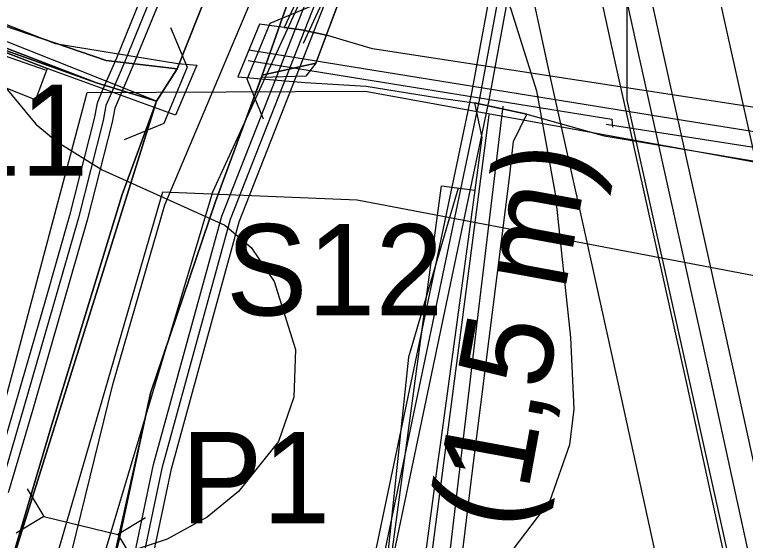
# Model space of a CAD drawing. Extents: x -1900516 to -575031, y -3809306 to -1157387.
# Drawn here: x -578473.4 to -578353.3, y -1159511.9 to -1159425.5 of the extents above; entities that cross this region are included whole.
import ezdxf

# ---------------------------------------------------------------- set-up
doc = ezdxf.new("R2010")
doc.units = 0
for name, color, linetype in [('01_DOPRAVA', 7, 'Continuous'), ('01_PARCELY_NÁVRH_PC', 7, 'Continuous'), ('01_PARCELY_NÁVRH_ŽP', 7, 'Continuous'), ('01_PRVKY PRŮZKUMU', 7, 'Continuous'), ('01_VRSTEVNICE', 7, 'Continuous'), ('02_KULTURY STAV', 7, 'Continuous'), ('03_PC_NÁVRH', 7, 'Continuous'), ('03_PC_OBJEKTY_NÁVRH', 7, 'Continuous'), ('03_PC_OBJEKTY_STAV', 7, 'Continuous'), ('04_ZPF_OP_ORGAN', 7, 'Continuous'), ('05_VHO_MELIORACE', 7, 'Continuous'), ('06_REVITALIZACE', 7, 'Continuous'), ('06_ÚSES_BK', 7, 'Continuous'), ('06_ÚSES_IP', 7, 'Continuous'), ('07_ELEKTRO', 7, 'Continuous'), ('07_OCH_P A POPISY TI', 7, 'Continuous'), ('07_PLYNOVOD', 7, 'Continuous'), ('07_SDĚLOVACÍ', 7, 'Continuous'), ('07_VODOVOD', 7, 'Continuous')]:
    doc.layers.add(name, color=color, linetype=linetype)

msp = doc.modelspace()

# ---------------------------------------------------------------- linework, layer by layer
at = {"layer": '01_DOPRAVA'}
msp.add_lwpolyline([(-578381.63, -1159928.58), (-578401.46, -1159875.03), (-578420.6, -1159815.06), (-578428.5, -1159789.11), (-578437.42, -1159756.85), (-578448.07, -1159714.94), (-578458.79, -1159664.27), (-578464.94, -1159637), (-578470.85, -1159592.5), (-578471.3, -1159571.51), (-578470.01, -1159551.67), (-578465.46, -1159519.77), (-578457.24, -1159486.3), (-578448.71, -1159456.76), (-578426.05, -1159403.1), (-578396.47, -1159339.24)], dxfattribs=at)
at = {"layer": '01_PARCELY_NÁVRH_PC'}
for points in [[(-578530.41, -1159405.37), (-578466.69, -1159430.25), (-578446.56, -1159433.55), (-578443.42, -1159433.86), (-578446.92, -1159442.05), (-578468.01, -1159434.39), (-578532.13, -1159409.53)], [(-578243.46, -1159457.57), (-578290.78, -1159450.14), (-578414.6, -1159431.17), (-578419.4, -1159429.71), (-578422.16, -1159428.88), (-578426.25, -1159428.05), (-578429.09, -1159427.64), (-578433.13, -1159427.07), (-578436.71, -1159435.76), (-578425.64, -1159436.69), (-578415.6, -1159437.27), (-578403.75, -1159439.2), (-578397.84, -1159440.01), (-578393.54, -1159440.94), (-578389.24, -1159441.88), (-578376.52, -1159445.45), (-578337.07, -1159452.06), (-578237.1, -1159466.71)], [(-578409.92, -1159618.73), (-578410.19, -1159598.92), (-578408.73, -1159579.33), (-578402.89, -1159539.62), (-578398.12, -1159500.04), (-578392.07, -1159452.36), (-578391.41, -1159446.4), (-578389.24, -1159441.88), (-578397.84, -1159440.01), (-578396.6, -1159445.7), (-578397.78, -1159454.39), (-578403.47, -1159496.2), (-578403.89, -1159499.29), (-578406.14, -1159516.08), (-578409.12, -1159515.67), (-578409.5, -1159518.64), (-578406.53, -1159519.03), (-578409.17, -1159538.77), (-578414.5, -1159578.37), (-578416.01, -1159598.74), (-578416.21, -1159611.29)]]:
    msp.add_lwpolyline(points, dxfattribs=at)
at = {"layer": '01_PARCELY_NÁVRH_ŽP'}
for points in [[(-578532.13, -1159409.53), (-578468.01, -1159434.39), (-578469.94, -1159439.54), (-578559.3, -1159403.93)], [(-578421.5, -1159614.48), (-578421.54, -1159600.88), (-578419.61, -1159575.08), (-578403.23, -1159453.65), (-578397.78, -1159454.39), (-578403.47, -1159496.2), (-578403.89, -1159499.29), (-578406.14, -1159516.08), (-578409.12, -1159515.67), (-578409.5, -1159518.64), (-578406.53, -1159519.03), (-578409.17, -1159538.77), (-578414.5, -1159578.37), (-578416.01, -1159598.74), (-578416.21, -1159611.29)]]:
    msp.add_lwpolyline(points, dxfattribs=at)
at = {"layer": '01_PRVKY PRŮZKUMU'}
for points in [[(-578422.14, -1159412.72), (-578429.09, -1159427.64), (-578426.25, -1159428.05)], [(-578426.25, -1159428.05), (-578422.16, -1159428.88), (-578419.3, -1159421.22)]]:
    msp.add_lwpolyline(points, dxfattribs=at)
at = {"layer": '01_VRSTEVNICE'}
for points in [[(-578405.97, -1159399.73), (-578395.62, -1159415.67), (-578391.85, -1159424.62), (-578387.65, -1159438.04), (-578384.59, -1159454.95), (-578382.06, -1159478.59), (-578381.5, -1159490.34), (-578382.2, -1159496.21), (-578385.45, -1159505.4), (-578394.46, -1159517.28), (-578402.61, -1159524.03), (-578422.89, -1159539), (-578430.16, -1159545.43), (-578435.47, -1159551.44), (-578440.79, -1159559.83), (-578441.9, -1159562.77), (-578442.74, -1159568.22)], [(-578475.6, -1159436.65), (-578469.87, -1159443.5), (-578466.37, -1159446.43), (-578458.96, -1159451.05), (-578438.83, -1159460.14), (-578434.49, -1159463.77), (-578430.72, -1159469.36), (-578427.22, -1159480.55), (-578427.5, -1159488.38), (-578430.02, -1159495.65), (-578436.59, -1159503.9), (-578441.76, -1159508.09), (-578448.33, -1159511.73), (-578455.61, -1159514.11), (-578458.68, -1159514.39), (-578460.08, -1159528.09), (-578459.66, -1159539.55), (-578457.7, -1159558.57), (-578456.98, -1159582.1), (-578457.42, -1159592.97), (-578461.06, -1159608.07), (-578467.63, -1159619.39), (-578473.22, -1159619.95), (-578478.26, -1159652.25)]]:
    msp.add_lwpolyline(points, dxfattribs=at)
at = {"layer": '02_KULTURY STAV'}
for points in [[(-578198.23, -1159385.37), (-578329.43, -1159376.61), (-578361.11, -1159374.97), (-578380.71, -1159374.06), (-578389.04, -1159376.04), (-578397.76, -1159380.76), (-578402.26, -1159386.57), (-578414.7, -1159408.92), (-578423.9, -1159433.52), (-578432.68, -1159435.47), (-578428.1, -1159422.39), (-578418.74, -1159402.89), (-578412.56, -1159389.83), (-578404.13, -1159372.03), (-578399.44, -1159365.54), (-578388.46, -1159366.45), (-578386.46, -1159366.55), (-578330.24, -1159369.43), (-578319.75, -1159369.8), (-578291.88, -1159371.23), (-578260.93, -1159372.92)], [(-578198.23, -1159385.37), (-578329.43, -1159376.61), (-578361.11, -1159374.97), (-578380.71, -1159374.06), (-578389.04, -1159376.04), (-578397.76, -1159380.76), (-578402.26, -1159386.57), (-578414.7, -1159408.92), (-578423.9, -1159433.52), (-578432.68, -1159435.47), (-578428.1, -1159422.39), (-578418.74, -1159402.89), (-578412.56, -1159389.83), (-578404.13, -1159372.03), (-578399.44, -1159365.54), (-578388.46, -1159366.45), (-578386.46, -1159366.55), (-578330.24, -1159369.43), (-578319.75, -1159369.8), (-578291.88, -1159371.23), (-578260.93, -1159372.92)], [(-578458.33, -1159637.64), (-578463.95, -1159591.99), (-578464.45, -1159569.06), (-578462.99, -1159545.89), (-578459.78, -1159526.86), (-578456.17, -1159511.78), (-578451.06, -1159487.72), (-578440.39, -1159456.21), (-578432.68, -1159435.47), (-578423.9, -1159433.52), (-578414.7, -1159408.92), (-578402.26, -1159386.57), (-578397.76, -1159380.76), (-578389.04, -1159376.04), (-578380.71, -1159374.06), (-578361.11, -1159374.97), (-578329.43, -1159376.61), (-578198.23, -1159385.37), (-578170.08, -1159388.04), (-578093.79, -1159393.53), (-578084.69, -1159396.84)], [(-578483.86, -1159379.79), (-578466.15, -1159392.62), (-578459.98, -1159396.83), (-578436.72, -1159409.18), (-578437.98, -1159412.45), (-578446.67, -1159434.46), (-578458.34, -1159433.09), (-578477.28, -1159426.63)], [(-578476.74, -1159524.74), (-578467.28, -1159492.85), (-578455.69, -1159455.1), (-578450.06, -1159439.73), (-578446.67, -1159434.46), (-578437.98, -1159412.45), (-578436.72, -1159409.18), (-578435.06, -1159404.87), (-578434.07, -1159402.3), (-578432.67, -1159398.28), (-578431.91, -1159396.61), (-578426.96, -1159397.22), (-578418.74, -1159402.89), (-578428.1, -1159422.39), (-578432.68, -1159435.47), (-578440.39, -1159456.21), (-578451.06, -1159487.72), (-578456.17, -1159511.78), (-578459.78, -1159526.86), (-578462.99, -1159545.89), (-578464.45, -1159569.06), (-578463.95, -1159591.99), (-578458.33, -1159637.64)], [(-578477.28, -1159426.63), (-578458.34, -1159433.09), (-578446.67, -1159434.46), (-578450.06, -1159439.73), (-578459.94, -1159436.73), (-578478.12, -1159430.27)], [(-578478.12, -1159430.27), (-578459.94, -1159436.73), (-578450.06, -1159439.73), (-578455.69, -1159455.1), (-578467.28, -1159492.85), (-578476.74, -1159524.74)]]:
    msp.add_lwpolyline(points, dxfattribs=at)
at = {"layer": '03_PC_NÁVRH'}
for points in [[(-578450.06, -1159439.73), (-578531.27, -1159407.45)], [(-578434.87, -1159431.3), (-578417.73, -1159434.09), (-578361.87, -1159443.13), (-578321.85, -1159449.51), (-578280.79, -1159455.73), (-578260.95, -1159458.92), (-578230.92, -1159463.88), (-578200.35, -1159468.63), (-578159.78, -1159475.14), (-578129.18, -1159479.86), (-578099.93, -1159484.58), (-578078.17, -1159487.22)], [(-578393.18, -1159440.59), (-578397.25, -1159474.81), (-578402.08, -1159515.53), (-578410.04, -1159566.32), (-578412.65, -1159613.17), (-578407.73, -1159656.21), (-578396.32, -1159696.64), (-578395.6, -1159712.81), (-578397.8, -1159723.82), (-578415.59, -1159753.37), (-578419.53, -1159766.17), (-578419.05, -1159779.62), (-578416.03, -1159795.04), (-578401.25, -1159840.38), (-578392.25, -1159867.48), (-578371.15, -1159929.82)]]:
    msp.add_lwpolyline(points, dxfattribs=at)
at = {"layer": '03_PC_OBJEKTY_NÁVRH'}
for points in [[(-578432.48, -1159442.68), (-578435.19, -1159436.15), (-578431.37, -1159426.91), (-578424.84, -1159424.2)], [(-578447.75, -1159427.63), (-578445.04, -1159434.16), (-578448.86, -1159443.4), (-578455.39, -1159446.11)], [(-578435.01, -1159433.08), (-578375.26, -1159442.72), (-578375.15, -1159444)], [(-578395.49, -1159441.98), (-578405.28, -1159517.32)], [(-578376.22, -1159443.53), (-578059.35, -1159492.91)]]:
    msp.add_lwpolyline(points, dxfattribs=at)
at = {"layer": '03_PC_OBJEKTY_STAV'}
for points in [[(-578471.31, -1159503.43), (-578468.56, -1159507.97), (-578473.09, -1159510.72)], [(-578468.56, -1159507.97), (-578456.42, -1159510.94)], [(-578451.88, -1159508.19), (-578456.42, -1159510.94), (-578453.67, -1159515.48)]]:
    msp.add_lwpolyline(points, dxfattribs=at)
at = {"layer": '04_ZPF_OP_ORGAN'}
for points in [[(-578085.88, -1159397.54), (-578096.34, -1159394.57), (-578198.23, -1159385.37), (-578241.17, -1159384.64), (-578264.62, -1159382.96), (-578329.43, -1159376.61), (-578380.01, -1159374.81), (-578388.35, -1159376.69), (-578397.24, -1159381.24), (-578402.26, -1159386.57), (-578414.7, -1159408.92), (-578423.9, -1159433.52), (-578425.55, -1159435.66), (-578432.82, -1159435.85), (-578436.54, -1159445.84), (-578440.39, -1159456.21), (-578451.06, -1159487.72), (-578459.78, -1159526.86), (-578462.99, -1159545.89), (-578464.45, -1159569.06), (-578463.95, -1159591.99), (-578461.14, -1159614.82)], [(-578085.88, -1159397.54), (-578096.34, -1159394.57), (-578198.23, -1159385.37), (-578241.17, -1159384.64), (-578264.62, -1159382.96), (-578329.43, -1159376.61), (-578380.01, -1159374.81), (-578388.35, -1159376.69), (-578397.24, -1159381.24), (-578402.26, -1159386.57), (-578414.7, -1159408.92), (-578423.9, -1159433.52), (-578425.55, -1159435.66), (-578432.82, -1159435.85), (-578436.54, -1159445.84), (-578440.39, -1159456.21), (-578451.06, -1159487.72), (-578459.78, -1159526.86), (-578462.99, -1159545.89), (-578464.45, -1159569.06), (-578463.95, -1159591.99), (-578461.14, -1159614.82)], [(-578538.43, -1159406.49), (-578459.94, -1159436.73), (-578450.06, -1159439.73), (-578476.74, -1159524.74)], [(-578476.74, -1159524.74), (-578450.06, -1159439.73), (-578459.94, -1159436.73), (-578538.43, -1159406.49)]]:
    msp.add_lwpolyline(points, dxfattribs=at)
at = {"layer": '05_VHO_MELIORACE'}
msp.add_lwpolyline([(-578064.01, -1159434.19), (-578145.81, -1159437.98), (-578157.19, -1159395.7), (-578163.81, -1159356.79), (-578364.03, -1159349.06), (-578372.79, -1159392.45), (-578372.79, -1159439.61), (-578350.04, -1159542.05), (-578327.29, -1159644.49), (-578308.32, -1159765.38), (-578289.35, -1159886.27), (-578266.61, -1159994.12)], dxfattribs=at)
at = {"layer": '06_REVITALIZACE'}
msp.add_lwpolyline([(-578425.9, -1159430.23), (-578408.49, -1159392.56), (-578395.36, -1159375.26), (-578381.6, -1159370.94), (-578084.38, -1159393.47), (-578068.66, -1159415.82), (-578043.81, -1159492.79)], dxfattribs=at)
at = {"layer": '06_ÚSES_BK'}
for p, q in [((-578477.46, -1159498.48), (-578461.45, -1159438.32)), ((-578461.45, -1159438.32), (-578415.81, -1159438.09)), ((-578449.08, -1159454.72), (-578479.96, -1159560.78)), ((-578417.11, -1159456), (-578449.08, -1159454.72))]:
    msp.add_line(p, q, dxfattribs=at)
for points in [[(-578415.81, -1159438.09), (-578341.93, -1159451.53), (-578058.76, -1159497.05)], [(-578040.79, -1159517.11), (-578343.81, -1159469.99), (-578417.11, -1159456)]]:
    msp.add_lwpolyline(points, dxfattribs=at)
at = {"layer": '06_ÚSES_IP'}
for points in [[(-578468.31, -1159434.68), (-578565.47, -1159400.66), (-578630.75, -1159435), (-578655, -1159447.25), (-578728.06, -1159431.14), (-578816.87, -1159405.32)], [(-578400.5, -1159454.02), (-578408.65, -1159481.83), (-578418.52, -1159575.23), (-578416.79, -1159631.31), (-578399.35, -1159711.06), (-578425.44, -1159770.26)]]:
    msp.add_lwpolyline(points, dxfattribs=at)
at = {"layer": '07_ELEKTRO'}
msp.add_lwpolyline([(-578448.58, -1159699.4), (-578458.87, -1159640.28), (-578469.15, -1159581.17), (-578459.4, -1159516.91), (-578440.8, -1159454.63), (-578413.71, -1159395.54)], dxfattribs=at)
at = {"layer": '07_OCH_P A POPISY TI'}
for p, q in [((-578356.31, -1159428.43), (-578361.3, -1159405.53)), ((-578390.25, -1159413.55), (-578385.61, -1159434.87)), ((-578350.31, -1159455.47), (-578356.31, -1159428.43)), ((-578385.61, -1159434.87), (-578379.6, -1159461.92)), ((-578379.6, -1159461.92), (-578373.6, -1159488.96)), ((-578373.6, -1159488.96), (-578367.61, -1159516.4))]:
    msp.add_line(p, q, dxfattribs=at)
for points in [[(-578367.69, -1159996.88), (-578414.33, -1159866), (-578437.49, -1159790.84), (-578450.4, -1159737.43), (-578467.33, -1159663.94), (-578449.26, -1159659.77), (-578459, -1159611.37), (-578459.82, -1159581.79), (-578454.27, -1159531.8), (-578447.61, -1159500.15), (-578436.5, -1159459.59), (-578420.65, -1159419.22), (-578411.21, -1159397.99), (-578399.15, -1159370.05), (-578388.72, -1159374.42), (-578381.25, -1159359.41), (-578358.96, -1159279.73), (-578358.83, -1159278.83), (-578355.41, -1159250.74), (-578360.53, -1159217.28), (-578361.43, -1159211.35), (-578361.8, -1159208.93), (-578366.18, -1159208.35)], [(-578370.52, -1159997.89), (-578417.17, -1159866.94), (-578440.39, -1159791.63), (-578453.31, -1159738.12), (-578470.92, -1159661.69), (-578452.78, -1159657.5), (-578461.99, -1159611.71), (-578462.83, -1159581.66), (-578457.24, -1159531.33), (-578450.53, -1159499.45), (-578439.35, -1159458.64), (-578423.42, -1159418.06), (-578413.95, -1159396.79), (-578400.73, -1159366.13), (-578390.16, -1159370.57), (-578384.06, -1159358.33), (-578361.9, -1159279.11), (-578361.8, -1159278.43), (-578358.44, -1159250.79), (-578363.49, -1159217.74), (-578364.4, -1159211.81), (-578364.43, -1159211.61), (-578366.58, -1159211.33)], [(-578435.15, -1159685.42), (-578439.86, -1159686.5), (-578444.03, -1159663.7), (-578441.73, -1159652.76), (-578427, -1159575.52), (-578398.39, -1159439), (-578382.5, -1159352.79), (-578366.8, -1159245.28), (-578366.5, -1159243.28)], [(-578435.82, -1159682.49), (-578437.48, -1159682.87), (-578440.98, -1159663.74), (-578438.79, -1159653.35), (-578424.06, -1159576.11), (-578395.44, -1159439.58), (-578379.54, -1159353.28), (-578363.83, -1159245.72), (-578363.53, -1159243.72)], [(-578293.45, -1159956.59), (-578299.78, -1159903.98), (-578306.64, -1159848.59), (-578313.85, -1159793.3), (-578320.15, -1159739.71), (-578323.5, -1159711.54), (-578330.72, -1159654.65), (-578339.5, -1159598.62), (-578350.86, -1159541.59), (-578362.86, -1159486.6), (-578374.87, -1159432.51), (-578384.66, -1159387.54), (-578398.62, -1159368.97), (-578397.23, -1159364.06), (-578396.99, -1159363.22), (-578396.66, -1159362.06), (-578396.47, -1159361.32)], [(-578285.51, -1159955.63), (-578291.84, -1159903.02), (-578298.7, -1159847.59), (-578305.91, -1159792.32), (-578312.21, -1159738.77), (-578315.56, -1159710.56), (-578322.8, -1159653.53), (-578331.62, -1159597.22), (-578343.02, -1159539.95), (-578355.04, -1159484.88), (-578367.05, -1159430.79), (-578377.22, -1159384.12), (-578389.84, -1159367.33), (-578389.53, -1159366.24), (-578389.29, -1159365.4), (-578388.94, -1159364.14), (-578388.73, -1159363.34)], [(-578451.31, -1159419.53), (-578456.64, -1159432.67), (-578458.86, -1159437.79), (-578459.81, -1159440.05), (-578460.28, -1159442.58), (-578464.34, -1159458.51), (-578468.42, -1159472.76), (-578473.27, -1159489.59), (-578477.27, -1159503.17)], [(-578448.55, -1159420.73), (-578453.88, -1159433.83), (-578456.1, -1159438.97), (-578456.91, -1159440.91), (-578457.34, -1159443.22), (-578461.44, -1159459.29), (-578465.54, -1159473.58), (-578470.39, -1159490.43), (-578474.41, -1159504.09)]]:
    msp.add_lwpolyline(points, dxfattribs=at)
at = {"layer": '07_PLYNOVOD'}
msp.add_lwpolyline([(-578289.48, -1159956.11), (-578295.81, -1159903.5), (-578302.67, -1159848.09), (-578309.88, -1159792.81), (-578316.18, -1159739.24), (-578319.53, -1159711.05), (-578326.76, -1159654.09), (-578335.56, -1159597.92), (-578346.94, -1159540.77), (-578358.95, -1159485.74), (-578370.96, -1159431.65), (-578380.94, -1159385.83), (-578394.23, -1159368.15), (-578393.38, -1159365.15), (-578393.14, -1159364.31), (-578392.8, -1159363.1), (-578392.6, -1159362.33)], dxfattribs=at)
at = {"layer": '07_SDĚLOVACÍ'}
for points in [[(-578369.1, -1159997.39), (-578415.75, -1159866.47), (-578438.94, -1159791.24), (-578451.85, -1159737.77), (-578469.12, -1159662.81), (-578451.02, -1159658.63), (-578460.49, -1159611.54), (-578461.33, -1159581.73), (-578455.76, -1159531.57), (-578449.07, -1159499.8), (-578437.93, -1159459.12), (-578422.04, -1159418.64), (-578412.58, -1159397.39), (-578399.94, -1159368.09), (-578389.44, -1159372.49), (-578382.66, -1159358.87), (-578360.43, -1159279.42), (-578360.31, -1159278.63), (-578356.93, -1159250.77), (-578362.01, -1159217.51), (-578362.92, -1159211.58), (-578363.12, -1159210.27), (-578366.38, -1159209.84)], [(-578449.93, -1159420.13), (-578455.26, -1159433.25), (-578457.48, -1159438.38), (-578458.36, -1159440.48), (-578458.81, -1159442.9), (-578462.89, -1159458.9), (-578466.98, -1159473.17), (-578471.83, -1159490.01), (-578475.84, -1159503.63)]]:
    msp.add_lwpolyline(points, dxfattribs=at)
at = {"layer": '07_VODOVOD'}
msp.add_lwpolyline([(-578435.48, -1159683.96), (-578438.67, -1159684.69), (-578442.51, -1159663.72), (-578440.26, -1159653.05), (-578425.53, -1159575.81), (-578396.92, -1159439.29), (-578381.02, -1159353.04), (-578365.31, -1159245.5), (-578365.02, -1159243.5)], dxfattribs=at)

# ---------------------------------------------------------------- texts
at = {"layer": '03_PC_OBJEKTY_NÁVRH'}
for s, p in [('S11', (-578496.94, -1159452.01)), ('S12', (-578438.64, -1159474.95))]:
    msp.add_text(s, height=15, dxfattribs=at).set_placement(p)
at = {"layer": '03_PC_OBJEKTY_STAV'}
msp.add_text('P1', height=15, dxfattribs=at).set_placement((-578446.03, -1159509.1))
at = {"layer": '07_OCH_P A POPISY TI'}
msp.add_text('OP vodovodu (1,5 m)', height=15, rotation=79.5818, dxfattribs=at).set_placement((-578413.22, -1159635.57))

doc.saveas('drawing.dxf')
